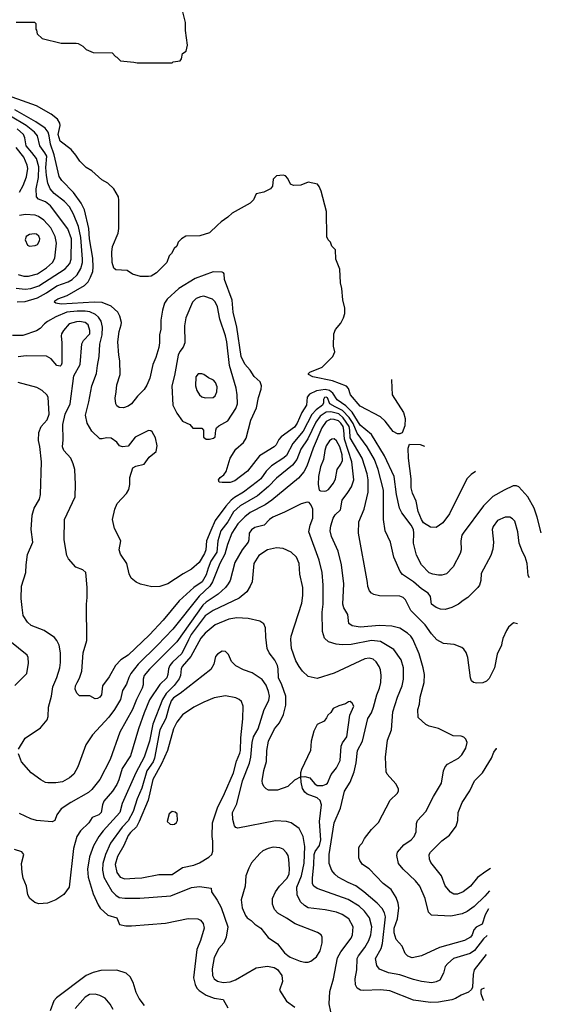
# Model space of a CAD drawing. Extents: x 997028 to 1115134, y 536408 to 618974.
# Tile 434 of 473: x 1110527 to 1115134, y 554231 to 562930. Entities that reach past the tile are written whole.
import ezdxf

# ---------------------------------------------------------------- set-up
doc = ezdxf.new("R2010")
doc.units = 0

msp = doc.modelspace()

# ---------------------------------------------------------------- linework, layer by layer
at = {"layer": '0CON10XD'}
for points in [[(1110495, 562907.5), (1110657, 562907), (1110670, 562895), (1110670, 562845), (1110677, 562837), (1110682.5, 562805), (1110725, 562762.5), (1110895, 562723.8), (1111025, 562723.8), (1111045, 562718.8), (1111085, 562696.2), (1111115, 562666.2), (1111175, 562640), (1111345, 562637.5), (1111373.6, 562603.6), (1111385, 562600), (1111417, 562567), (1111536.1, 562556.1), (1111565, 562547.5), (1111795, 562547.5), (1111875, 562550), (1111883, 562557), (1111945, 562567.5), (1111957, 562583), (1111965, 562630), (1111997, 562653), (1112010, 562705), (1111991.5, 562835), (1111991.5, 562905), (1111965, 563012.5)], [(1113810.9, 559750.5), (1113810, 559745), (1113817.5, 559615), (1113918.6, 559458.6), (1113932.7, 559407.3), (1113928.3, 559341.7), (1113905, 559280), (1113885, 559270), (1113865, 559272.5), (1113825, 559293.3), (1113754.5, 559384.5), (1113715, 559422), (1113535, 559515.7), (1113449.2, 559615), (1113431.7, 559671.7), (1113415, 559691.2), (1113290.5, 559740.5), (1113115, 559774.4), (1113078.8, 559795), (1113078.8, 559805), (1113090, 559815), (1113199.1, 559860.9), (1113293.8, 559955), (1113310, 559995), (1113300, 560045), (1113301.2, 560155), (1113317.7, 560192.3), (1113362.3, 560247.7), (1113387.5, 560295), (1113399.2, 560335), (1113399.5, 560380.5), (1113380, 560455), (1113372.5, 560555), (1113360.8, 560605), (1113356, 560725), (1113318.8, 560815), (1113317, 560897), (1113285, 560930), (1113272.5, 560965), (1113252.5, 560985), (1113240.7, 561010.7), (1113236.2, 561235), (1113188.8, 561415), (1113173.3, 561455), (1113156.1, 561476.1), (1113075, 561493.8), (1113011.7, 561468.3), (1112944.2, 561464.2), (1112918.3, 561478.3), (1112895, 561527.5), (1112875, 561550), (1112855, 561556.2), (1112795, 561550), (1112765, 561520), (1112759.3, 561460.7), (1112743.9, 561436.1), (1112685, 561406.7), (1112617, 561393), (1112592.1, 561337.9), (1112562, 561308), (1112405, 561220), (1112365.5, 561184.5), (1112305.5, 561144.5), (1112275.5, 561114.5), (1112205, 561046.7), (1112119.5, 561020.5), (1111995, 561016.2), (1111957.5, 560995), (1111927.5, 560965), (1111915, 560930), (1111890.7, 560909.3), (1111866.7, 560865), (1111847.5, 560845), (1111826.7, 560785), (1111735.9, 560694.1), (1111687.5, 560665), (1111665, 560660), (1111595, 560661.2), (1111525, 560682.5), (1111475, 560713.3), (1111375, 560720), (1111360, 560735), (1111344, 560785), (1111340, 560875), (1111347.5, 560925), (1111396.2, 561045), (1111403.6, 561086.4), (1111403.8, 561335), (1111398.8, 561365), (1111360, 561435), (1111306.7, 561485), (1111253.3, 561515), (1111164.1, 561594.1), (1111113.8, 561625), (1111059.7, 561679.7), (1111023.7, 561733.7), (1110982, 561782), (1110885, 561855.7), (1110866, 561915), (1110883.8, 561995), (1110880.4, 562015), (1110860.1, 562050.1), (1110805.9, 562095.9), (1110675, 562167.9), (1110335, 562290.4)], [(1115134.2, 558397.6), (1115098.8, 558535), (1115072.5, 558615), (1115015, 558715.8), (1114935, 558802.5), (1114915, 558811.4), (1114885, 558811.4), (1114805, 558774.3), (1114705, 558716.7), (1114623.1, 558635), (1114442.9, 558395), (1114432.9, 558375), (1114422.5, 558325), (1114425.7, 558245.7), (1114418.6, 558215), (1114356.9, 558095), (1114295.9, 558034.1), (1114255, 558021.8), (1114225, 558021.8), (1114175, 558030), (1114145, 558044.5), (1114074.7, 558114.7), (1114031.4, 558198.6), (1114005.5, 558305), (1114009.3, 558395), (1114005, 558426), (1113985.7, 558465.7), (1113903.7, 558573.7), (1113882.9, 558615), (1113854.8, 558734.8), (1113835.3, 558895), (1113748.3, 559078.3), (1113635.6, 559265.6), (1113535, 559347.8), (1113463.8, 559463.8), (1113408.6, 559518.6), (1113330.5, 559570.5), (1113291.6, 559631.6), (1113264.7, 559654.7), (1113225, 559662.9), (1113147.5, 559652.5), (1113087.3, 559622.7), (1113066.9, 559595), (1113060.8, 559525), (1113020.1, 559459.9), (1112978.6, 559365), (1112955, 559328.8), (1112835.3, 559244.7), (1112815, 559222), (1112792.2, 559175), (1112775.6, 559155), (1112644, 559076), (1112539.9, 558940.1), (1112428, 558855), (1112385, 558840), (1112315, 558840), (1112290, 558845), (1112283.3, 558865), (1112297.5, 558885), (1112330, 558910), (1112350.6, 558939.4), (1112387.5, 559055), (1112436.9, 559135), (1112503.9, 559196.1), (1112526.8, 559233.2), (1112569.4, 559390.6), (1112617.9, 559502.1), (1112636.4, 559593.6), (1112661.4, 559665), (1112664.2, 559695), (1112650.3, 559730.3), (1112599.1, 559779.1), (1112563.5, 559833.5), (1112515, 559888.1), (1112483.3, 559953.3), (1112444.7, 560215), (1112411.5, 560345), (1112402.4, 560452.4), (1112337.1, 560635), (1112333.9, 560683.9), (1112327.5, 560695), (1112315, 560698.8), (1112235, 560701.4), (1112076.3, 560643.7), (1111933.5, 560555), (1111830.4, 560459.6), (1111806.5, 560425), (1111787.1, 560365), (1111774.4, 560275), (1111772.9, 560195), (1111763, 560147), (1111762.5, 560075), (1111755.8, 560035), (1111730.8, 559945), (1111704, 559885), (1111675.7, 559764.3), (1111649.7, 559700.3), (1111625.8, 559664.2), (1111566.7, 559605), (1111513.8, 559535), (1111485.4, 559514.6), (1111445, 559502.2), (1111405, 559504), (1111385, 559518.8), (1111376, 559535), (1111371.1, 559585), (1111378.5, 559641.5), (1111386.4, 559703.6), (1111415.8, 559795), (1111413.1, 559915), (1111402.2, 559965), (1111394.5, 560085), (1111404.5, 560175), (1111424.5, 560235), (1111425.5, 560254.5), (1111411.4, 560311.4), (1111395.4, 560345.4), (1111335, 560398.2), (1111255, 560430.4), (1111185, 560434.1), (1110895, 560417.6), (1110845, 560424.5), (1110834.2, 560435), (1110837.1, 560445), (1110865, 560464.5), (1110946.7, 560493.3), (1111098.8, 560581.2), (1111130.8, 560615), (1111154, 560655), (1111172.5, 560705), (1111177, 560743), (1111173.8, 560823.8), (1111143.9, 560995), (1111138.8, 561085), (1111099.2, 561249.2), (1111070.1, 561310.1), (1111003.5, 561403.5), (1110899.3, 561509.3), (1110875, 561545.8), (1110831.2, 561735), (1110798.3, 561831.7), (1110787.9, 561905), (1110777.4, 561937.4), (1110751.1, 561971.1), (1110668.9, 562028.9), (1110483.3, 562133.3)], [(1110505, 560438.2), (1110575, 560440), (1110685, 560472.5), (1110765, 560515.8), (1110855, 560577.4), (1110954.8, 560615.2), (1110990.5, 560635), (1111034.6, 560675), (1111066.8, 560733.2), (1111080.7, 560785), (1111082.2, 560815), (1111068, 561005), (1111046.7, 561103.3), (1111003.4, 561213.4), (1110966.6, 561276.6), (1110921.8, 561325), (1110832.3, 561395), (1110796.8, 561436.8), (1110775.3, 561485), (1110763.1, 561553.1), (1110758.5, 561625), (1110765.6, 561725), (1110750.5, 561755), (1110704.8, 561814.8), (1110685.3, 561905), (1110659.3, 561935), (1110583.8, 561993.8), (1110445, 562077.4)], [(1110495, 560558.8), (1110575, 560549.2), (1110625, 560556.2), (1110695, 560577.7), (1110930.3, 560729.7), (1110968.7, 560775), (1110983.1, 560815), (1110984.3, 560994.3), (1110952.8, 561082.8), (1110799.6, 561285), (1110755, 561320), (1110694.7, 561344.8), (1110674.5, 561365), (1110673.3, 561435), (1110694.8, 561535), (1110695, 561630), (1110674.5, 561704.5), (1110635, 561757.6), (1110585.8, 561815), (1110573.6, 561885), (1110560, 561915), (1110505, 561966.4)], [(1110524.3, 561405.7), (1110558.4, 561465), (1110588.8, 561541.2), (1110598.8, 561615), (1110594.1, 561645), (1110563.1, 561715), (1110495, 561801.8)], [(1110515, 560677.7), (1110563.7, 560663.7), (1110605, 560663.3), (1110685, 560685.3), (1110765, 560738), (1110817.3, 560785), (1110837.6, 560822.4), (1110852, 560955), (1110840.8, 561015), (1110802.3, 561092.3), (1110740.1, 561160.1), (1110692.4, 561192.4), (1110665, 561203.6), (1110579.8, 561210.2), (1110525, 561201.2)], [(1110615, 560928), (1110665, 560934.3), (1110685.4, 560944.6), (1110703.3, 560975), (1110705.5, 560995), (1110695, 561018.6), (1110675, 561035.6), (1110655, 561038.9), (1110615, 561033.1), (1110584.6, 561015.4), (1110574.5, 560985), (1110595, 560938), (1110615, 560928)], [(1112173, 559223), (1112205, 559224), (1112237.9, 559232.1), (1112253.8, 559245), (1112258.8, 559305), (1112266.2, 559325), (1112285, 559342), (1112366.2, 559385), (1112437.5, 559495), (1112449.5, 559535), (1112448.8, 559615), (1112440, 559675), (1112381.1, 559875), (1112356.6, 560083.4), (1112345, 560136.2), (1112294.1, 560284.1), (1112272.9, 560392.9), (1112255, 560437.1), (1112230.2, 560460.2), (1112155, 560486.5), (1112125, 560482.2), (1112085, 560466.7), (1112054.4, 560435), (1111993.8, 560296.2), (1111983.8, 560225), (1111986.7, 560075), (1111972.1, 560037.9), (1111941.3, 559998.7), (1111926.3, 559965), (1111894.8, 559785.2), (1111869.6, 559695), (1111879.4, 559525), (1111914.5, 559454.5), (1111965, 559383.8), (1112030, 559355), (1112055, 559322.5), (1112135, 559320), (1112150, 559305), (1112151.7, 559241.7), (1112173, 559223)], [(1115030.7, 557998.6), (1115019.7, 558019.7), (1115010.6, 558125), (1114991.4, 558185), (1114969.5, 558229.5), (1114938.1, 558305), (1114926.7, 558405), (1114899.1, 558499.1), (1114880.5, 558520.5), (1114855, 558533.8), (1114813.9, 558533.9), (1114746.2, 558505), (1114708, 558452), (1114701.1, 558425), (1114711.9, 558315), (1114707.6, 558252.4), (1114687.5, 558195), (1114602.6, 558037.4), (1114600, 557975), (1114589.2, 557935), (1114575, 557914), (1114486.2, 557825), (1114445, 557800), (1114403.8, 557765), (1114342.8, 557737.2), (1114285, 557720.6), (1114245, 557722.2), (1114205, 557737.8), (1114165.8, 557765), (1114154.2, 557835), (1114135, 557864), (1114075, 557901.8), (1114004.4, 557965), (1113908.1, 558028.1), (1113886.9, 558055), (1113831.7, 558181.7), (1113803.2, 558313.2), (1113754.5, 558414.5), (1113741.5, 558515), (1113740.6, 558775), (1113693.1, 558955), (1113659.7, 559045), (1113595, 559157.1), (1113507.1, 559277.1), (1113471.6, 559361.6), (1113437.1, 559415), (1113378.5, 559478.5), (1113315, 559509.1), (1113267.5, 559535), (1113245, 559589.5), (1113235, 559596.6), (1113218.8, 559591.2), (1113210.5, 559575), (1113210.5, 559545), (1113202.5, 559525), (1113145, 559484.3), (1113107.1, 559443), (1113029.8, 559295), (1112940.3, 559185), (1112885, 559081.2), (1112861.2, 559058.8), (1112750.4, 558989.6), (1112705, 558941.5), (1112656.2, 558875), (1112629, 558851), (1112503.8, 558755), (1112425, 558710), (1112395, 558685.9), (1112347.6, 558632.4), (1112253.8, 558505), (1112214.1, 558415.9), (1112176.8, 558325), (1112170.8, 558245), (1112158.9, 558215), (1112113.1, 558135), (1112045, 558074.4), (1111972, 558035), (1111834.5, 557945.5), (1111765, 557922.5), (1111695, 557920), (1111595, 557944), (1111555, 557962), (1111510.8, 557995), (1111494.4, 558035), (1111474, 558125), (1111417, 558207), (1111407.1, 558245), (1111420, 558325), (1111364, 558435), (1111346, 558515), (1111366.2, 558605), (1111388, 558655), (1111471.2, 558745), (1111490.8, 558779.2), (1111500, 558825), (1111501.2, 558885), (1111527.7, 558972.3), (1111554.4, 558985.6), (1111626.4, 559003.6), (1111670.6, 559065), (1111731.5, 559115), (1111741.1, 559165), (1111727.9, 559235), (1111698.5, 559288.5), (1111685, 559297.5), (1111665, 559300), (1111547, 559243), (1111485, 559162.5), (1111435, 559157.5), (1111410, 559165), (1111386.4, 559196.4), (1111335, 559232.5), (1111295, 559236.2), (1111255, 559226), (1111235, 559228), (1111164.2, 559295), (1111121.9, 559365), (1111108.1, 559435), (1111138.5, 559555), (1111163.5, 559695), (1111206, 559804), (1111214.6, 559875), (1111230.4, 559955), (1111236, 560064), (1111256.7, 560146.7), (1111260, 560215), (1111247.1, 560267.1), (1111222.8, 560302.8), (1111196.3, 560326.3), (1111147.9, 560347.9), (1111105, 560354.4), (1111035, 560354.8), (1110945, 560345.2), (1110845, 560304.7), (1110773.1, 560265), (1110745.8, 560244.2), (1110708.1, 560201.9), (1110675, 560180.5), (1110555, 560139.5), (1110465, 560138.8)], [(1114925.3, 557592.4), (1114888.3, 557601.7), (1114845, 557562.5), (1114826.7, 557535), (1114795, 557462.5), (1114786.1, 557426.1), (1114782, 557405), (1114744, 557325), (1114720, 557205), (1114675, 557110), (1114650, 557085), (1114618.3, 557071.7), (1114565, 557067.1), (1114535, 557074), (1114518.3, 557088.3), (1114507.5, 557115), (1114485.5, 557295.5), (1114470.6, 557340.6), (1114450, 557370), (1114433, 557383), (1114365, 557410), (1114269.1, 557419.1), (1114212.6, 557452.6), (1114164.7, 557504.7), (1114108.9, 557585), (1113980.8, 557710.8), (1113933.5, 557803.5), (1113915, 557825.6), (1113885, 557837.5), (1113705, 557840), (1113655, 557852), (1113633.8, 557865), (1113618, 557885), (1113603.4, 557923.4), (1113598.9, 557958.9), (1113518.9, 558395), (1113523.3, 558495), (1113570.5, 558605), (1113604.6, 558755), (1113605.9, 558865), (1113595, 558918), (1113552.2, 559055), (1113447.5, 559235), (1113443.8, 559305), (1113436.4, 559335), (1113385, 559412.5), (1113345, 559447.8), (1113275, 559464.6), (1113235, 559461.5), (1113181.7, 559428.3), (1113143, 559375), (1113072.6, 559227.4), (1113009.2, 559135), (1112974.2, 559045), (1112935.6, 558994.4), (1112795, 558879.6), (1112725, 558804.7), (1112627.3, 558722.7), (1112474.6, 558635), (1112415, 558581.8), (1112365, 558494.7), (1112303.7, 558415), (1112278.4, 558325), (1112269.8, 558225), (1112214.4, 558145.6), (1112192.2, 558085), (1112174.4, 558025), (1112138.2, 557965), (1112065.6, 557914.4), (1111935.5, 557795), (1111794.7, 557625.3), (1111675, 557495.5), (1111484, 557316), (1111421.4, 557275), (1111374.1, 557225.9), (1111317.8, 557125), (1111258.6, 557045), (1111249.2, 556965), (1111235, 556943.8), (1111215, 556932), (1111195, 556931.2), (1111145.9, 556955.9), (1111055, 556956.7), (1111031.4, 556981.4), (1111018.2, 557015), (1111019.5, 557045), (1111034.6, 557075.4), (1111056.9, 557113.1), (1111075, 557173.3), (1111088.9, 557335), (1111119.4, 557445), (1111116.2, 557765), (1111123.3, 557825), (1111123.6, 557913.6), (1111110, 558045), (1111085, 558070), (1111024.2, 558094.2), (1110957.7, 558167.7), (1110944, 558195), (1110920.8, 558335), (1110922.5, 558515), (1111016, 558715), (1111020, 558825), (1111012.9, 558955), (1111000, 559005), (1110977.5, 559055), (1110918, 559125), (1110904.3, 559155), (1110911.7, 559218.3), (1110908.8, 559355), (1110928.2, 559445), (1110972.8, 559535), (1111005.5, 559784.5), (1111062.1, 559885), (1111076.4, 560065), (1111092.2, 560095), (1111145.9, 560155), (1111147.3, 560185), (1111132.5, 560235), (1111104.7, 560254.7), (1111055, 560263.3), (1111028.7, 560261.3), (1110965, 560242.2), (1110913.1, 560185), (1110895.7, 560155), (1110893.2, 560136.8), (1110900, 560075), (1110900, 559895), (1110895, 559877.5), (1110885, 559870), (1110855, 559876.2), (1110806.2, 559935), (1110765, 559957.1), (1110585, 559959.1), (1110512.6, 559952.6)], [(1112165, 559588.6), (1112235, 559591.4), (1112255, 559608), (1112268.6, 559641.4), (1112270, 559685), (1112257.3, 559725), (1112239.2, 559745), (1112195.6, 559765.6), (1112155, 559796.7), (1112135, 559802.5), (1112105, 559800), (1112082.5, 559775), (1112080, 559695), (1112092, 559655), (1112114, 559615), (1112135, 559598), (1112165, 559588.6)], [(1110518, 556485), (1110575, 556583.8), (1110710, 556675), (1110770.8, 556745), (1110779.2, 556775), (1110782.5, 556855), (1110807.8, 556955), (1110820, 557035), (1110855, 557118.8), (1110880.4, 557205), (1110887.6, 557252.4), (1110888.8, 557335), (1110876.5, 557405), (1110856, 557446), (1110835, 557470.8), (1110743.4, 557533.4), (1110628.7, 557578.7), (1110595, 557606), (1110557.2, 557667.2), (1110547.8, 557737.8), (1110539.5, 557815), (1110541.8, 557925), (1110582.9, 558045), (1110584.6, 558115), (1110597.3, 558205), (1110643.2, 558315), (1110628.2, 558425), (1110637.9, 558552.1), (1110654.5, 558615), (1110703.5, 558695), (1110710.4, 558735), (1110720, 559025), (1110705, 559160), (1110693.2, 559213.2), (1110695.6, 559284.4), (1110715.7, 559335), (1110771.1, 559395), (1110787.3, 559445), (1110778, 559595), (1110765.6, 559615.6), (1110726.2, 559655), (1110679.3, 559679.3), (1110515, 559724.2)], [(1114676.9, 555235.1), (1114635, 555187.1), (1114542.2, 555095), (1114479.3, 555050.7), (1114435, 555030.4), (1114335, 555009.5), (1114165, 555018), (1114138, 555045), (1114107.3, 555165), (1114061.5, 555275), (1114023.3, 555323.3), (1113914.7, 555424.7), (1113873.1, 555475), (1113858.6, 555545), (1113864.3, 555575), (1113920.2, 555639.8), (1113985, 555685.7), (1114011.5, 555715), (1114028.8, 555755), (1114032.6, 555827.4), (1114040.9, 555855), (1114115, 555934.2), (1114182.7, 556067.3), (1114253.3, 556185), (1114269.2, 556295), (1114285, 556330), (1114305, 556352), (1114404.1, 556405.9), (1114433.3, 556435), (1114468, 556495), (1114480, 556545), (1114468.8, 556575), (1114451.2, 556591.2), (1114425, 556600), (1114355, 556604), (1114225, 556667.5), (1114145, 556688), (1114114.4, 556704.4), (1114046.4, 556766.4), (1114043.8, 556835), (1114057.7, 556882.3), (1114064.3, 556945), (1114098.5, 557075), (1114102.2, 557145), (1114091.9, 557205), (1114056.3, 557326.3), (1113998.3, 557458.3), (1113980.6, 557485), (1113951.1, 557511.1), (1113883.8, 557555), (1113815, 557572.3), (1113705, 557578.4), (1113535, 557562.3), (1113462.5, 557575), (1113434.2, 557595), (1113424.3, 557675), (1113390, 557735), (1113380.5, 557765), (1113389.5, 557945), (1113368.8, 558115), (1113340.5, 558235), (1113280, 558365), (1113270.5, 558415), (1113275, 558457.5), (1113295.7, 558525), (1113314.5, 558555.5), (1113361.3, 558598.7), (1113375, 558683.8), (1113425, 558753.1), (1113456.9, 558803.1), (1113477.5, 558865), (1113461.7, 559025), (1113394.9, 559224.9), (1113391.4, 559305), (1113383.5, 559335), (1113365, 559364.3), (1113342, 559385), (1113305, 559399), (1113275, 559399.6), (1113235, 559381.6), (1113196.1, 559325), (1113119, 559145), (1113064.1, 558985), (1113036.2, 558935), (1112990.3, 558879.8), (1112755, 558684.6), (1112695, 558643.4), (1112562.5, 558575), (1112515, 558538.5), (1112453.2, 558475), (1112402.1, 558395), (1112362.1, 558295), (1112340.5, 558209.5), (1112296.4, 558125), (1112230.2, 557965), (1112207.5, 557925), (1112112.8, 557837.2), (1111879.3, 557545), (1111744.6, 557405), (1111573.1, 557235), (1111509.2, 557155), (1111490.5, 557119.5), (1111471.3, 557058.7), (1111435.7, 557005), (1111417.1, 556925), (1111365.2, 556834.8), (1111315, 556768.1), (1111168.9, 556611.1), (1111111.4, 556525), (1111042.1, 556327.9), (1111006, 556265), (1110968, 556232), (1110905, 556198.1), (1110845, 556186.9), (1110777, 556187), (1110755, 556191.4), (1110714.5, 556214.5), (1110628, 556275), (1110542.8, 556372.8), (1110518, 556445)], [(1113215, 558764.3), (1113235, 558767.1), (1113255, 558780), (1113300, 558835), (1113317.1, 558875), (1113331.8, 558955), (1113365, 559002.5), (1113378.4, 559035), (1113375.8, 559085), (1113355, 559155.6), (1113325, 559210), (1113305, 559225.7), (1113285, 559223.1), (1113265, 559210.6), (1113234, 559165), (1113222, 559125), (1113210.5, 559045), (1113185, 558980), (1113166.5, 558895), (1113162.9, 558825), (1113172.5, 558775), (1113185, 558767.5), (1113215, 558764.3)], [(1114552.2, 558938.4), (1114515, 558913.3), (1114476.7, 558875), (1114322.2, 558565), (1114265.4, 558484.6), (1114205, 558444.3), (1114155, 558445.7), (1114095, 558485.6), (1114075, 558513.1), (1114046.3, 558585), (1114029.1, 558675), (1113997.9, 558747.9), (1113985.4, 558795.4), (1113983.8, 558875), (1113960.6, 559055), (1113958.8, 559145), (1113970, 559180), (1114065, 559175.7), (1114101.8, 559161.4)], [(1114668.7, 555074.7), (1114638.9, 555021.1), (1114611.7, 554938.3), (1114558.3, 554911.7), (1114539.3, 554889.3), (1114524.4, 554845), (1114509.4, 554825), (1114456, 554795), (1114235.9, 554734.1), (1114075, 554660), (1113995, 554642.9), (1113955.4, 554655.4), (1113931.4, 554681.4), (1113904.4, 554745), (1113852.2, 554805), (1113835, 554862.5), (1113833.8, 554905), (1113863.7, 554985), (1113874.7, 555084.7), (1113870, 555125), (1113852.5, 555175), (1113807.1, 555245), (1113737.8, 555297.8), (1113615, 555429.2), (1113555, 555466.2), (1113532.3, 555502.3), (1113523.8, 555525), (1113523.8, 555615), (1113532.5, 555635), (1113552.5, 555655), (1113573.3, 555695), (1113634, 555775), (1113695, 555836.2), (1113798, 556035), (1113861.2, 556095), (1113873.8, 556115), (1113872, 556135), (1113850.5, 556180.5), (1113774.2, 556264.2), (1113763.8, 556285), (1113757.5, 556415), (1113775.7, 556565), (1113810.6, 556655), (1113823.9, 556816.1), (1113863.6, 556945), (1113904.6, 557045), (1113916.9, 557105), (1113918.5, 557205), (1113895.4, 557275.4), (1113830.8, 557365), (1113715, 557437.5), (1113635, 557444.6), (1113455, 557410.8), (1113375, 557407.5), (1113323.4, 557413.4), (1113255, 557432.5), (1113220.8, 557465), (1113202.5, 557525), (1113200, 557695), (1113207.8, 557767.8), (1113207.9, 557935), (1113197.3, 558045), (1113170.9, 558155), (1113080, 558405), (1113093.3, 558465), (1113116.7, 558525), (1113115.6, 558605), (1113101.2, 558641.2), (1113083.9, 558663.9), (1113065, 558666.2), (1113013.8, 558653.8), (1112865, 558578.1), (1112763.7, 558536.4), (1112733.1, 558515), (1112687.1, 558462.9), (1112605, 558444.5), (1112575, 558424.4), (1112555, 558393.3), (1112552.1, 558335), (1112545.4, 558315), (1112492.5, 558245), (1112428, 558135), (1112385.4, 557975), (1112369.1, 557945), (1112345.3, 557914.8), (1112279.1, 557855), (1112174.8, 557785.2), (1112145, 557757.6), (1111915, 557433.8), (1111675, 557192.3), (1111627.8, 557135), (1111617.6, 557105), (1111616.5, 557055), (1111608.8, 557025), (1111558.6, 556925), (1111522.7, 556835), (1111410.5, 556635), (1111325, 556394), (1111235, 556217.5), (1111165, 556128.1), (1111135, 556101.5), (1110977.5, 556015), (1110893.1, 555956.9), (1110856.2, 555905), (1110837.5, 555855), (1110813, 555843), (1110675, 555854), (1110625, 555869.2), (1110525, 555916)], [(1114656.7, 554840.3), (1114625, 554810.9), (1114545, 554706.1), (1114505, 554681.1), (1114358, 554635), (1114308, 554592), (1114285.7, 554565), (1114270.8, 554505), (1114238, 554445), (1114205, 554428.6), (1114167.6, 554422.4), (1114075, 554432.5), (1114005, 554449.5), (1113885, 554492.9), (1113785, 554509.1), (1113705, 554541.9), (1113682.7, 554575), (1113670.4, 554635), (1113718.9, 554725), (1113731.1, 554768.9), (1113758.2, 555005), (1113750.5, 555040.5), (1113728.8, 555078.8), (1113684.5, 555125), (1113565.6, 555225), (1113495, 555278.2), (1113428.6, 555308.6), (1113341.4, 555355), (1113310.2, 555380.2), (1113283.3, 555413.3), (1113261.5, 555475), (1113260.9, 555555), (1113305.5, 555834.5), (1113360.5, 555965), (1113395.6, 556114.4), (1113445, 556193.8), (1113481.9, 556285), (1113500.5, 556365), (1113511.8, 556475), (1113555.4, 556555), (1113603.3, 556755), (1113633.4, 556806.6), (1113652.5, 556857.5), (1113682.5, 556965), (1113706.5, 557025), (1113716.7, 557075), (1113719.4, 557135), (1113713.3, 557185), (1113702.5, 557215), (1113676.4, 557256.4), (1113649.5, 557279.5), (1113615, 557288.2), (1113575, 557282.7), (1113305, 557155.6), (1113155, 557108.6), (1113075, 557126), (1113024, 557175), (1112994.2, 557215), (1112967, 557267), (1112928.1, 557375), (1112921.1, 557455), (1112925.6, 557485), (1113018.5, 557775), (1113026.7, 557843.3), (1113026.7, 557915), (1113000.9, 558030.9), (1112996.9, 558125), (1112972.4, 558182.4), (1112923.8, 558225), (1112855, 558256.9), (1112795, 558264.4), (1112715, 558245.6), (1112639.2, 558195), (1112595.6, 558125), (1112579.2, 557965), (1112564, 557925), (1112533.4, 557876.6), (1112465, 557820), (1112235, 557710.8), (1112165, 557664.1), (1112042.2, 557497.8), (1112018.7, 557451.4), (1111959.2, 557330.8), (1111877.3, 557255), (1111853.2, 557225), (1111841.1, 557195), (1111836.8, 557145), (1111826, 557115), (1111764.4, 557055.6), (1111675, 556920), (1111625.3, 556805), (1111575.3, 556665), (1111505, 556425.8), (1111433.2, 556315), (1111403.9, 556215), (1111385, 556174.4), (1111346, 556114), (1111270, 556025), (1111257.3, 555995), (1111246.7, 555925), (1111225, 555905.7), (1111167.5, 555882.5), (1111138.1, 555835), (1111065.6, 555765), (1111030.5, 555715), (1111001.9, 555608.1), (1110963.8, 555266.2), (1110918.3, 555201.7), (1110846.9, 555153.1), (1110772.5, 555125), (1110695, 555118.9), (1110660.6, 555130.6), (1110615.4, 555165.4), (1110599.3, 555199.3), (1110587.5, 555275), (1110558.5, 555345), (1110548, 555395), (1110544.6, 555475), (1110564.3, 555555), (1110545, 555579.4), (1110482.2, 555597.8)], [(1114648, 554671.5), (1114541.9, 554535), (1114533.1, 554495), (1114526.1, 554383.9), (1114518.8, 554361.2), (1114491.3, 554338.7), (1114425, 554312.5), (1114376.5, 554283.5), (1114345, 554271.8), (1114225, 554250.7), (1114155, 554248), (1114005, 554269.1), (1113795, 554350.8), (1113715, 554360), (1113562.4, 554352.4), (1113536.8, 554356.8), (1113508, 554375), (1113493.6, 554403.6), (1113489.5, 554455), (1113504.7, 554535.3), (1113508.9, 554635), (1113520.6, 554659.4), (1113575, 554731.9), (1113610, 554795), (1113627.3, 554845), (1113636.8, 554915), (1113616.2, 554995), (1113572.1, 555055), (1113525, 555099.2), (1113427.1, 555157.1), (1113155, 555253.5), (1113125.7, 555275), (1113114.4, 555295), (1113112.8, 555345), (1113126, 555465), (1113128.5, 555555), (1113138, 555582), (1113175.2, 555635), (1113186, 555685), (1113175.8, 555845), (1113193.3, 555995), (1113182.4, 556032.4), (1113155.4, 556055.4), (1113067.6, 556087.6), (1113044.7, 556104.7), (1113026.4, 556136.4), (1113012.5, 556195), (1113010, 556240), (1112955, 556212), (1112895, 556155.7), (1112805, 556122.5), (1112725, 556123.8), (1112704.2, 556134.2), (1112684.2, 556154.2), (1112671.7, 556181.7), (1112670, 556205), (1112685, 556297.5), (1112706.9, 556375), (1112711.1, 556475), (1112723.3, 556555), (1112778.6, 556665), (1112822.8, 556717.2), (1112856.9, 556793.1), (1112878.5, 556875), (1112878.5, 556955), (1112842.5, 557055), (1112813.6, 557115), (1112810, 557195), (1112802.9, 557225), (1112780.2, 557270.2), (1112730.8, 557335), (1112714.1, 557375.9), (1112700.8, 557475), (1112697.7, 557557.7), (1112685, 557592.5), (1112647.3, 557617.3), (1112545, 557638.6), (1112445, 557645.4), (1112375, 557633.8), (1112252.5, 557585), (1112165, 557510.5), (1112128.5, 557465), (1112037.5, 557305), (1111962.2, 557215), (1111953.2, 557195), (1111946.9, 557135), (1111934.5, 557105.5), (1111891.8, 557048.2), (1111821.4, 556978.6), (1111789.6, 556925), (1111703.9, 556705), (1111674.3, 556555.7), (1111625.3, 556415), (1111551.6, 556275), (1111433.5, 556005), (1111411.8, 555925), (1111264.6, 555765), (1111226.3, 555713.6), (1111179.6, 555630.4), (1111143.9, 555535), (1111126.7, 555425), (1111131.5, 555355), (1111177.6, 555207.6), (1111219.3, 555109.3), (1111239.4, 555079.4), (1111305, 555020), (1111386.2, 554995), (1111410, 554935), (1111464.5, 554924.5), (1111515.4, 554925.4), (1111815, 554949.3), (1112015, 554990), (1112100, 554985), (1112125, 554974), (1112148.6, 554945), (1112155.5, 554905), (1112124.7, 554795.3), (1112090.9, 554715), (1112063.8, 554465), (1112077.3, 554405), (1112091.8, 554375), (1112111.8, 554351.8), (1112175, 554312.3), (1112245, 554284.4), (1112323.8, 554275), (1112365, 554200.8)], [(1110485, 557047.5), (1110590, 557155), (1110603.8, 557245), (1110603.3, 557295), (1110593.3, 557315), (1110439.7, 557439.7)], [(1113276.2, 554165), (1113262, 554235), (1113267.8, 554345), (1113298.8, 554455), (1113335, 554643.3), (1113362.5, 554695), (1113454.7, 554815.3), (1113467.3, 554845), (1113473.3, 554915), (1113432.9, 554985), (1113374.7, 555024.7), (1113324, 555044), (1113226.6, 555066.6), (1113075, 555084.5), (1113043.4, 555103.4), (1113007.7, 555137.7), (1112977.9, 555197.9), (1112974.1, 555265), (1113015.3, 555365), (1113039.1, 555479.1), (1113046.9, 555625), (1113030.5, 555715), (1112994.6, 555784.6), (1112926.2, 555835), (1112885, 555847.5), (1112787.9, 555852.1), (1112455, 555788.8), (1112435, 555793.8), (1112425, 555806.7), (1112409.6, 555865), (1112406.7, 555925), (1112446.2, 556003.8), (1112495.3, 556205.3), (1112557.5, 556362.5), (1112568.4, 556415), (1112579.2, 556545), (1112593.3, 556595), (1112634.1, 556665.9), (1112685.9, 556835), (1112727.1, 556915), (1112733.1, 556955), (1112725, 556996), (1112705, 557050), (1112669.5, 557099.5), (1112579.8, 557159.8), (1112505.4, 557185.4), (1112435, 557222), (1112399.4, 557259.4), (1112370.9, 557320.9), (1112345, 557348), (1112315, 557350.8), (1112273.8, 557325), (1112256.2, 557305), (1112242, 557235), (1112215, 557189.2), (1111944, 556976), (1111885, 556938.7), (1111865, 556912.5), (1111844.7, 556854.7), (1111818.7, 556755), (1111766, 556655), (1111719.3, 556405), (1111705, 556374.7), (1111650, 556295), (1111605, 556141.9), (1111563.4, 556046.6), (1111530.7, 555935), (1111485, 555851.2), (1111431.2, 555795), (1111330, 555655), (1111284.1, 555555), (1111261.3, 555475), (1111260, 555415), (1111270.7, 555355), (1111296.3, 555306.3), (1111342, 555232), (1111375, 555194.5), (1111405, 555176.2), (1111455, 555167.9), (1111588, 555168), (1111861.4, 555188.6), (1112045, 555263.8), (1112115, 555270.8), (1112218.3, 555258.3), (1112220, 555225), (1112272.4, 555152.4), (1112306.6, 555086.6), (1112365.4, 554915), (1112351.1, 554825), (1112329.4, 554775), (1112286.9, 554723.1), (1112246.2, 554643.8), (1112226.2, 554545), (1112230.5, 554485), (1112245, 554457.5), (1112275, 554436.5), (1112325.4, 554424.6), (1112385, 554429.6), (1112433.3, 554446.7), (1112615, 554552.9), (1112715, 554567.8), (1112775, 554555.6), (1112805, 554538.6), (1112843.5, 554485), (1112848, 554432), (1112821.2, 554355), (1112885, 554260), (1112958.8, 554205)], [(1111455, 555340.5), (1111545, 555344.4), (1111605, 555350), (1111755, 555379.2), (1111875, 555377.1), (1111965, 555441.4), (1112065, 555461.9), (1112115, 555481.4), (1112198.9, 555531.1), (1112225, 555553.8), (1112233.1, 555585), (1112233, 555673), (1112226.9, 555715), (1112230, 555835), (1112273.1, 555966.9), (1112337.5, 556095), (1112415.4, 556275), (1112442.1, 556377.9), (1112471.2, 556448.8), (1112477.9, 556475), (1112480.4, 556585), (1112497.3, 556752.7), (1112500, 556865), (1112485, 556906.7), (1112466.7, 556925), (1112435, 556940), (1112345, 556957.5), (1112245, 556937.5), (1112155, 556901.4), (1112065, 556856.9), (1111965, 556788.1), (1111914.5, 556725), (1111885, 556666), (1111831.8, 556475), (1111780.6, 556355), (1111703.6, 556216.4), (1111662.2, 556035), (1111583.4, 555846.6), (1111559.8, 555800.2), (1111505, 555748.9), (1111485, 555721.5), (1111446.7, 555633.3), (1111392.4, 555537.6), (1111369.8, 555465), (1111385, 555395.8), (1111415, 555354.4), (1111455, 555340.5)], [(1113205, 556164.4), (1113233.8, 556175), (1113245, 556185.8), (1113278.5, 556261.5), (1113325, 556320), (1113357.1, 556385), (1113367.7, 556512.3), (1113379.3, 556540.7), (1113415.8, 556595), (1113444.2, 556785), (1113478.8, 556865), (1113465, 556892.5), (1113445, 556906.7), (1113430, 556905), (1113405, 556886.7), (1113345, 556868.8), (1113296.7, 556845), (1113275, 556810), (1113247.5, 556785), (1113238.3, 556761.7), (1113215.9, 556734.1), (1113155, 556703.3), (1113124, 556645), (1113102, 556555), (1113096, 556475), (1113016.2, 556305), (1113007.5, 556275), (1113008.3, 556248.3), (1113010, 556240), (1113046.2, 556243.8), (1113091.3, 556231.3), (1113131.8, 556181.8), (1113155, 556164.4), (1113205, 556164.4)], [(1114686.9, 555431.3), (1114644.6, 555405.4), (1114569.8, 555350.2), (1114509.2, 555275), (1114445, 555225.8), (1114395.5, 555204.5), (1114362.5, 555205), (1114331.3, 555221.3), (1114285, 555278.8), (1114252.5, 555365), (1114158, 555485), (1114147.5, 555515), (1114144.2, 555555), (1114155, 555576), (1114255, 555674.2), (1114322.5, 555725), (1114382, 555805), (1114397.5, 555855), (1114400.8, 555925), (1114435.6, 556015), (1114503.7, 556116.3), (1114545, 556204.2), (1114614.1, 556275.9), (1114672.1, 556367.9), (1114694.3, 556405), (1114715, 556458.8), (1114738.9, 556491.1), (1114741.3, 556492.4)], [(1111875, 555818.6), (1111895, 555824.2), (1111912.3, 555837.7), (1111920, 555855), (1111916.7, 555915), (1111899.5, 555929.5), (1111875, 555933.8), (1111846.7, 555915), (1111828.8, 555845), (1111855, 555822.9), (1111875, 555818.6)], [(1113045, 554602.2), (1113075, 554602.9), (1113097.8, 554612.2), (1113148.9, 554651.1), (1113182.2, 554705), (1113200, 554775), (1113197.5, 554825), (1113189.2, 554845), (1113156.6, 554866.6), (1112961.1, 554941.1), (1112885, 554993.1), (1112806.8, 555036.8), (1112778.7, 555068.7), (1112761.4, 555115), (1112761.4, 555165), (1112785.5, 555224.5), (1112821.9, 555275), (1112888.5, 555345), (1112906.1, 555385), (1112911.5, 555425), (1112903.9, 555513.9), (1112897.8, 555545), (1112885, 555570), (1112855, 555601.4), (1112823.7, 555613.7), (1112765, 555619.5), (1112720.9, 555609.1), (1112675, 555586.7), (1112647.1, 555565), (1112575, 555480.8), (1112550, 555435), (1112524.4, 555365), (1112518.6, 555275), (1112482.9, 555155), (1112491.9, 555085), (1112520.8, 555015), (1112535, 554996.2), (1112571.7, 554971.7), (1112605, 554938.8), (1112656.7, 554905), (1112720.9, 554820.9), (1112805, 554765.7), (1112865, 554686.7), (1112895, 554661.1), (1112915, 554647.8), (1113005, 554611.9), (1113045, 554602.2)], [(1111630.6, 554220.6), (1111581.3, 554281.3), (1111555.6, 554335.6), (1111528, 554425), (1111502, 554475), (1111466.8, 554506.8), (1111385, 554532.9), (1111245, 554529.5), (1111175, 554513.5), (1111114.3, 554485), (1110852.3, 554287.7), (1110829.4, 554260.6), (1110795, 554174)], [(1114627.2, 554265.4), (1114622, 554275), (1114603.8, 554325), (1114602.5, 554355), (1114607.5, 554365), (1114633, 554377.8)], [(1111351.4, 554185), (1111325, 554233.8), (1111282.5, 554285), (1111235, 554310.5), (1111195, 554319.5), (1111145, 554316.5), (1111105, 554293.3), (1111016.5, 554193.5)]]:
    msp.add_lwpolyline(points, dxfattribs=at)

doc.saveas('drawing.dxf')
